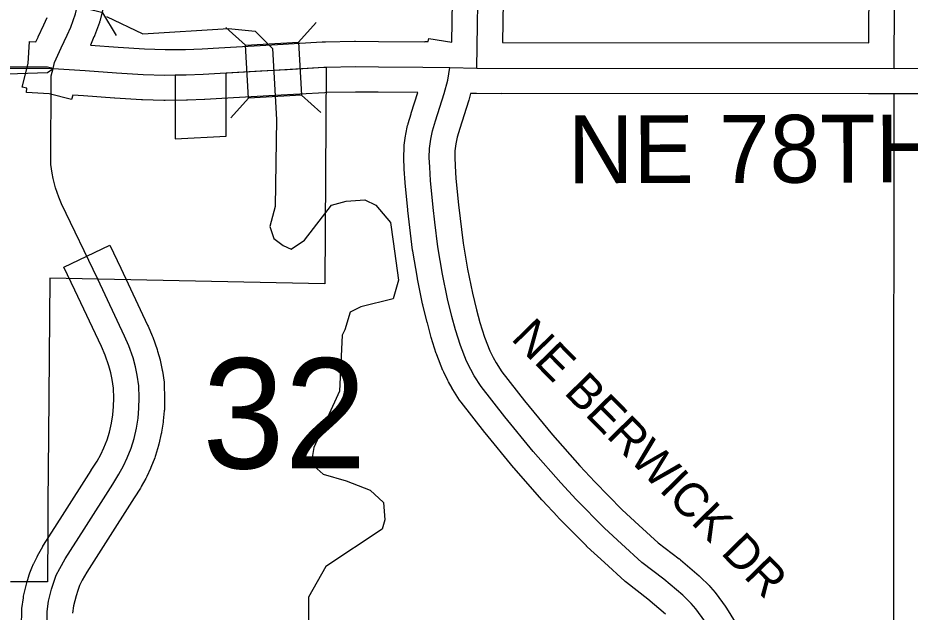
# Model space of a CAD drawing. Extents: x -1403959 to 81668, y -1400582 to 11018.
# Drawn here: x 7482.3 to 7584, y 8951.2 to 9019 of the extents above; entities that cross this region are included whole.
import ezdxf

# ---------------------------------------------------------------- set-up
doc = ezdxf.new("R2010")
doc.units = 0
for name, color, linetype in [('tdCiCoBndryTxt', 7, 'Continuous'), ('tdCiRRCL', 7, 'Continuous'), ('tdCiRROwnerTxt', 7, 'Continuous'), ('tdCiSecText', 7, 'Continuous'), ('tdCiSectLine', 7, 'Continuous'), ('tdCiSectNmbr', 7, 'Continuous'), ('tdCiUABTitleFrame', 7, 'Continuous'), ('tdCoCityStreetMajor', 7, 'Continuous'), ('tdCoSectLinePart', 7, 'Continuous'), ('tdCoSectNmbr', 7, 'Continuous'), ('tdCoSurfBitum', 7, 'Continuous')]:
    doc.layers.add(name, color=color, linetype=linetype)

msp = doc.modelspace()

# ---------------------------------------------------------------- linework, layer by layer
at = {"layer": 'tdCiCoBndryTxt'}
for points in [[(7582.21, 9013.27), (7582.45, 9059.29), (7582.8, 9109.97), (7582.81, 9131.56), (7582.91, 9161.97), (7582.97, 9206.71)], [(7534.61, 9013.32), (7534.81, 9025.66), (7534.83, 9027.88), (7535.12, 9032.56), (7535.44, 9038.72), (7535.68, 9043.95), (7535.96, 9047.7), (7535.99, 9048.88), (7535.99, 9049.59)], [(7486.31, 9013.26), (7489.95, 9013.04), (7493.5, 9012.79), (7496.57, 9012.6), (7499.03, 9012.51), (7500.2, 9012.53)], [(7506.14, 9012.78), (7511.42, 9013.07), (7517.16, 9013.4), (7517.34, 9013.41), (7517.34, 9013.41)], [(7517.34, 9013.41), (7517.42, 9013.41)], [(7517.42, 9013.41), (7520.75, 9013.49), (7523.39, 9013.46), (7528.47, 9013.41)], [(7528.47, 9013.41), (7531.55, 9013.38), (7534.61, 9013.32), (7582.21, 9013.27)], [(7531.78, 8984.99), (7531.28, 8986.99), (7530.72, 8989.82), (7530.18, 8992.91), (7529.83, 8995.75), (7529.63, 8997.41), (7529.35, 9000.48), (7529.24, 9002.01), (7529.19, 9003.11), (7529.22, 9004.13), (7529.37, 9005.19), (7529.57, 9006.15), (7529.9, 9007.28), (7530.9, 9010.42), (7531.32, 9011.93), (7531.55, 9013.38)], [(7582.21, 9013.27), (7632.96, 9013.3), (7678.33, 9013.22), (7685.54, 9013.3), (7689.47, 9013.32), (7695.58, 9013.37), (7700.5, 9013.41), (7707.37, 9013.43), (7715.8, 9013.45), (7723.68, 9013.47), (7730.75, 9013.49), (7735.1, 9013.53), (7742.5, 9013.51), (7775.32, 9013.37), (7790.1, 9013.34), (7852.22, 9013.44), (7871.69, 9013.44)], [(7500.2, 9012.53), (7500.54, 9012.53)], [(7500.54, 9012.53), (7500.67, 9012.53), (7501.47, 9012.54), (7503.41, 9012.62), (7505.36, 9012.74), (7506.02, 9012.77)], [(7506.02, 9012.77), (7506.14, 9012.78)], [(7560.62, 8950.21), (7559.59, 8951.61), (7559.06, 8952.24), (7558.11, 8953.17), (7555.95, 8955.01), (7553.45, 8956.91), (7551.14, 8959.04), (7549.19, 8960.84), (7545.97, 8964.09), (7544.21, 8965.99), (7541.04, 8969.58), (7537.8, 8973.53), (7535.11, 8976.99), (7534.33, 8978.21), (7533.92, 8978.94), (7533.46, 8979.89), (7532.77, 8981.65), (7532.19, 8983.47), (7531.78, 8984.99)]]:
    msp.add_lwpolyline(points, dxfattribs=at)
at = {"layer": 'tdCiRRCL'}
msp.add_lwpolyline([(7479.93, 9013.3), (7486.31, 9013.26), (7489.95, 9013.04), (7493.5, 9012.79), (7496.57, 9012.6), (7499.03, 9012.51), (7500.2, 9012.53), (7500.22, 9005.26), (7506.04, 9005.55), (7506.02, 9012.77), (7509.93, 9012.99), (7511.42, 9013.07), (7513, 9013.16), (7517.16, 9013.4), (7517.42, 9013.41), (7517.3, 8988.69), (7485.9, 8989.35), (7485.76, 8971.34), (7485.7, 8963.77), (7485.68, 8960.98), (7485.63, 8954.69), (7481.42, 8954.72)], dxfattribs=at)
at = {"layer": 'tdCiRROwnerTxt'}
for points in [[(7486.29, 9013.26), (7486.46, 9013.95), (7487.22, 9015.64), (7487.89, 9017.07), (7488.29, 9018), (7488.83, 9019.51), (7489.03, 9020.3)], [(7485.6, 8949.72), (7485.61, 8951.32), (7485.76, 8952.51), (7486.11, 8953.88), (7486.35, 8954.68), (7486.65, 8955.47), (7487.05, 8956.24), (7487.65, 8957.31), (7489.81, 8960.72), (7493.08, 8965.86), (7493.8, 8966.98), (7494.33, 8967.92), (7494.75, 8968.84), (7495.19, 8969.94), (7495.52, 8971.06), (7495.79, 8972.25), (7495.97, 8973.37), (7496.08, 8974.51), (7496.11, 8975.68), (7496.07, 8977.06), (7495.88, 8978.29), (7495.69, 8979.24), (7495.41, 8980.24), (7494.91, 8981.64), (7494.44, 8982.74), (7491.37, 8989.23)]]:
    msp.add_lwpolyline(points, dxfattribs=at)
at = {"layer": 'tdCiSecText'}
for points in [[(7493.5, 9017.04), (7491.95, 9019.63), (7486.08, 9021.11)], [(7516.29, 9018.53), (7514.28, 9016.27), (7514.63, 9010.23)], [(7505.98, 9017.93), (7508.24, 9015.92), (7514.28, 9016.27)], [(7506.57, 9007.62), (7508.59, 9009.88), (7508.24, 9015.92)], [(7516.84, 9008.26), (7514.63, 9010.23), (7508.59, 9009.88)]]:
    msp.add_lwpolyline(points, dxfattribs=at)
at = {"layer": 'tdCiSectLine'}
for points in [[(7579.33, 9016.18), (7579.55, 9059.31)], [(7492.68, 9022.89), (7491.65, 9018.8), (7491.64, 9018.76), (7491.58, 9018.58), (7491.56, 9018.52), (7491.01, 9017.01), (7490.97, 9016.89), (7490.95, 9016.86), (7490.55, 9015.93), (7490.55, 9015.91), (7493.69, 9015.69), (7496.71, 9015.5), (7499.06, 9015.42), (7501.39, 9015.44), (7503.27, 9015.52), (7505.19, 9015.63), (7505.2, 9015.63), (7511.25, 9015.97), (7516.99, 9016.3), (7517.1, 9016.3), (7517.35, 9016.31), (7520.68, 9016.39), (7520.75, 9016.39), (7520.78, 9016.39), (7523.41, 9016.36), (7528.7, 9016.31), (7528.7, 9016.33), (7529.08, 9016.33), (7529.13, 9016.7), (7531.76, 9016.28), (7531.91, 9025.7)], [(7537.71, 9025.62), (7537.56, 9016.22), (7579.33, 9016.18)], [(7556.15, 8951.03), (7554.13, 8952.74), (7551.69, 8954.61), (7551.68, 8954.61), (7551.54, 8954.73), (7551.49, 8954.78), (7549.18, 8956.9), (7549.18, 8956.9), (7547.22, 8958.7), (7547.14, 8958.78), (7547.13, 8958.8), (7543.91, 8962.05), (7543.85, 8962.12), (7542.08, 8964.02), (7542.03, 8964.07), (7538.86, 8967.66), (7538.86, 8967.67), (7538.79, 8967.74), (7535.56, 8971.69), (7535.52, 8971.75), (7532.82, 8975.2), (7532.8, 8975.22), (7532.69, 8975.38), (7532.66, 8975.42), (7531.88, 8976.64), (7531.81, 8976.75), (7531.79, 8976.8), (7531.38, 8977.53), (7531.32, 8977.66), (7531.31, 8977.68), (7530.85, 8978.62), (7530.78, 8978.78), (7530.76, 8978.82), (7530.07, 8980.59), (7530.02, 8980.72), (7530, 8980.77), (7529.42, 8982.59), (7529.39, 8982.72), (7528.98, 8984.24), (7528.97, 8984.29), (7528.47, 8986.29), (7528.44, 8986.43), (7527.87, 8989.26), (7527.87, 8989.26), (7527.86, 8989.33), (7527.32, 8992.41), (7527.3, 8992.53), (7527.3, 8992.56), (7526.75, 8997.06), (7526.74, 8997.15), (7526.46, 9000.22), (7526.46, 9000.26), (7526.34, 9001.79), (7526.34, 9001.82), (7526.34, 9001.89), (7526.29, 9003), (7526.29, 9003.11), (7526.29, 9003.19), (7526.32, 9004.21), (7526.33, 9004.32), (7526.34, 9004.5), (7526.35, 9004.52), (7526.49, 9005.58), (7526.52, 9005.75), (7526.53, 9005.78), (7526.73, 9006.75), (7526.77, 9006.9), (7526.79, 9006.98), (7527.12, 9008.1), (7527.14, 9008.16), (7527.89, 9010.51), (7523.36, 9010.56), (7523.35, 9010.56), (7520.77, 9010.58), (7517.48, 9010.51), (7517.47, 9010.51), (7517.27, 9010.5), (7511.59, 9010.17), (7511.58, 9010.17), (7505.52, 9009.84), (7503.58, 9009.73), (7503.54, 9009.73), (7501.6, 9009.64), (7501.5, 9009.64), (7499.06, 9009.61), (7499.03, 9009.61), (7498.93, 9009.61), (7496.47, 9009.7), (7496.38, 9009.7), (7493.32, 9009.89), (7493.31, 9009.89), (7493.29, 9009.9), (7489.76, 9010.14), (7488.52, 9010.22), (7488.4, 9009.74), (7485.84, 9010.38), (7483.24, 9010.54), (7483.27, 9011.03), (7482.77, 9011.15), (7483.44, 9013.84), (7483.59, 9016.34), (7484.33, 9016.29), (7484.58, 9016.84), (7484.59, 9016.87), (7485.24, 9018.25), (7485.59, 9019.07)], [(7585.1, 9010.36), (7582.21, 9010.37), (7579.31, 9010.37), (7579.31, 9010.38), (7537.46, 9010.42), (7537.46, 9010.37), (7537.46, 9010.37), (7537.46, 9010.36), (7534.58, 9010.42), (7533.91, 9010.42), (7533.7, 9009.65), (7533.67, 9009.55), (7532.68, 9006.43), (7532.39, 9005.44), (7532.23, 9004.69), (7532.12, 9003.89), (7532.1, 9003.13), (7532.13, 9002.17), (7532.24, 9000.72), (7532.51, 8997.72), (7533.05, 8993.33), (7533.57, 8990.36), (7534.11, 8987.63), (7534.59, 8985.72), (7534.97, 8984.28), (7535.5, 8982.62), (7536.12, 8981.05), (7536.5, 8980.28), (7536.82, 8979.69), (7537.48, 8978.67), (7540.07, 8975.34), (7543.25, 8971.46), (7546.36, 8967.94), (7548.07, 8966.1), (7551.21, 8962.92), (7553.11, 8961.17), (7555.32, 8959.14), (7557.71, 8957.31), (7557.72, 8957.31), (7557.84, 8957.22), (7559.99, 8955.38), (7560.02, 8955.35), (7560.14, 8955.24), (7561.09, 8954.31), (7561.11, 8954.29), (7561.24, 8954.15), (7561.29, 8954.1), (7561.81, 8953.47), (7561.89, 8953.38), (7561.92, 8953.33), (7562.95, 8951.93), (7563.03, 8951.82), (7563.1, 8951.71), (7564.07, 8950.12)], [(7482.69, 8949.76), (7482.71, 8951.35), (7482.72, 8951.51), (7482.73, 8951.68), (7482.89, 8952.88), (7482.89, 8952.89), (7482.92, 8953.08), (7482.95, 8953.22), (7483.29, 8954.59), (7483.3, 8954.63), (7483.33, 8954.71), (7483.57, 8955.52), (7483.6, 8955.61), (7483.64, 8955.72), (7483.95, 8956.51), (7483.97, 8956.58), (7484.05, 8956.75), (7484.07, 8956.78), (7484.46, 8957.56), (7484.52, 8957.66), (7485.11, 8958.73), (7485.13, 8958.76), (7485.2, 8958.87), (7487.36, 8962.27), (7487.36, 8962.28), (7490.63, 8967.42), (7490.64, 8967.44), (7491.31, 8968.47), (7491.73, 8969.23), (7492.08, 8969.98), (7492.45, 8970.9), (7492.71, 8971.79), (7492.94, 8972.79), (7493.09, 8973.74), (7493.18, 8974.69), (7493.2, 8975.67), (7493.17, 8976.79), (7493.02, 8977.78), (7492.86, 8978.56), (7492.64, 8979.36), (7492.21, 8980.58), (7491.79, 8981.55), (7488.75, 8987.99), (7487.51, 8990.62), (7492.76, 8993.1), (7494, 8990.47), (7497.06, 8983.98), (7497.11, 8983.88), (7497.58, 8982.77), (7497.59, 8982.75), (7497.65, 8982.61), (7498.14, 8981.21), (7498.16, 8981.17), (7498.2, 8981.02), (7498.48, 8980.03), (7498.49, 8979.99), (7498.53, 8979.81), (7498.72, 8978.86), (7498.72, 8978.86), (7498.75, 8978.73), (7498.94, 8977.5), (7498.95, 8977.43), (7498.96, 8977.25), (7498.97, 8977.14), (7499.01, 8975.76), (7499.01, 8975.68), (7499.01, 8975.62), (7498.98, 8974.45), (7498.98, 8974.32), (7498.97, 8974.22), (7498.85, 8973.08), (7498.84, 8972.99), (7498.83, 8972.91), (7498.65, 8971.79), (7498.64, 8971.68), (7498.62, 8971.61), (7498.35, 8970.42), (7498.32, 8970.31), (7498.3, 8970.24), (7497.97, 8969.12), (7497.94, 8969.01), (7497.88, 8968.86), (7497.44, 8967.75), (7497.43, 8967.73), (7497.38, 8967.63), (7496.96, 8966.71), (7496.93, 8966.64), (7496.86, 8966.51), (7496.34, 8965.57), (7496.32, 8965.53), (7496.24, 8965.4), (7495.52, 8964.29), (7492.26, 8959.16), (7490.14, 8955.82), (7489.61, 8954.88), (7489.31, 8954.28), (7489.1, 8953.73), (7488.91, 8953.1), (7488.62, 8951.97), (7488.51, 8951.12)]]:
    msp.add_lwpolyline(points, dxfattribs=at)
at = {"layer": 'tdCiSectNmbr'}
for points in [[(7479.9, 9012.62), (7485.63, 9012.8), (7486.29, 9013.26)], [(7486.05, 9008.43), (7486.08, 9012.42), (7486.29, 9013.26)], [(7486.29, 9013.26), (7486.31, 9013.26)], [(7491.37, 8989.23), (7487.25, 8997.81), (7486.92, 8998.59), (7486.55, 8999.64), (7486.29, 9000.71), (7486.16, 9001.32), (7486.02, 9002.31), (7486.04, 9006.46), (7486.05, 9008.43)]]:
    msp.add_lwpolyline(points, dxfattribs=at)
at = {"layer": 'tdCiUABTitleFrame'}
msp.add_lwpolyline([(7486.29, 9013.26), (7485.64, 9013.43), (7479.93, 9013.42)], dxfattribs=at)
at = {"layer": 'tdCoCityStreetMajor'}
msp.add_lwpolyline([(7582.18, 9010.42), (7582.1, 8919.01)], dxfattribs=at)
at = {"layer": 'tdCoSurfBitum'}
msp.add_lwpolyline([(7492.39, 9019.21), (7496.52, 9017.23), (7506.29, 9017.83), (7509.34, 9017.52), (7511.33, 9015.54), (7511.78, 9007.45), (7511.63, 8997.52), (7511.01, 8995.23), (7511.47, 8993.86), (7512.54, 8993.09), (7513.46, 8992.64), (7514.98, 8993.7), (7518.04, 8997.67), (7519.72, 8998.13), (7521.86, 8998.28), (7523.08, 8997.67), (7524.76, 8995.68), (7525.06, 8993.54), (7525.67, 8989.12), (7525.06, 8986.98), (7521.39, 8986.07), (7520.17, 8985.46), (7519.56, 8983.47), (7519.25, 8982.86), (7518.94, 8976.45), (7516.04, 8970.04), (7515.73, 8968.21), (7517.11, 8966.98), (7519.7, 8966.22), (7522.45, 8965.15), (7523.98, 8963.77), (7524.13, 8961.79), (7523.82, 8960.72), (7517.41, 8956.45), (7515.42, 8952.94), (7515.42, 8950.34)], dxfattribs=at)

# ---------------------------------------------------------------- texts
at = {"layer": 'tdCoSectLinePart'}
msp.add_text('32', height=12.575, rotation=359.9982, dxfattribs=at).set_placement((7503.32, 8967.64))
at = {"layer": 'tdCoSectNmbr'}
for s, height, rotation, p in [('NE 78TH AVE', 7.7382, 0.1448, (7545.02, 9000.17)), ('NE BERWICK DR', 3.8691, 314.386, (7538.42, 8982.39))]:
    msp.add_text(s, height=height, rotation=rotation, dxfattribs=at).set_placement(p)

doc.saveas('drawing.dxf')
